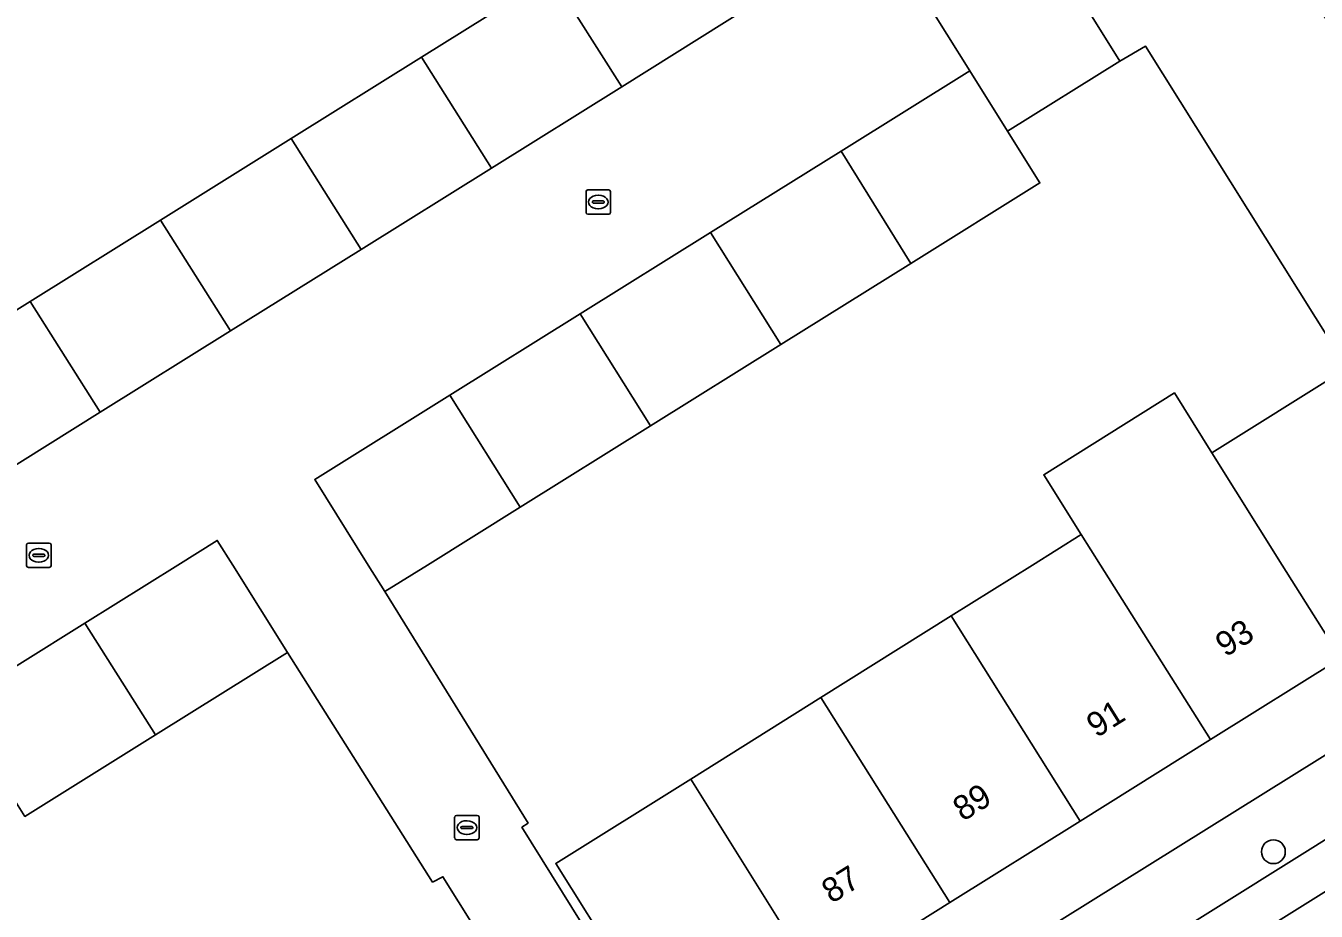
# Model space of a CAD drawing. Extents: x 157767 to 159172, y 387839 to 389425.
# Drawn here: x 158588.4 to 158641.3, y 387985.8 to 388022.1 of the extents above; entities that cross this region are included whole.
import ezdxf

# ---------------------------------------------------------------- set-up
doc = ezdxf.new("R2010")
doc.units = 0
for name, color, linetype in [('IMGEO_Boom', 7, 'Continuous'), ('IMGEO_Erf', 7, 'Continuous'), ('IMGEO_Kolk', 7, 'Continuous'), ('IMGEO_Pand', 7, 'Continuous'), ('IMGEO_Pand_nummerreeks', 7, 'Continuous'), ('IMGEO_Rijbaan_lokaal_gesloten', 7, 'Continuous'), ('IMGEO_Rijbaan_lokaal_open', 7, 'Continuous'), ('IMGEO_Voetpad_open', 7, 'Continuous')]:
    doc.layers.add(name, color=color, linetype=linetype)

msp = doc.modelspace()

# ---------------------------------------------------------------- linework, layer by layer
at = {"layer": 'IMGEO_Boom'}
msp.add_circle((158639.525, 387988.246), 0.489, dxfattribs=at)
at = {"layer": 'IMGEO_Erf'}
for points in [[(158583.238, 388007.469), (158588.579, 388010.805), (158593.922, 388014.141), (158599.282, 388017.488), (158604.619, 388020.821), (158609.949, 388024.149)], [(158586.637, 387957.759), (158612.576, 387974.073), (158613.402, 387974.592), (158605.492, 387987.222), (158605.073, 387987.002), (158599.123, 387996.415), (158593.714, 387993.033), (158588.369, 387989.691)]]:
    msp.add_lwpolyline(points, dxfattribs=at)
for points in [[(158642.158, 388009.189), (158641.958, 388009.019), (158634.286, 388021.267), (158633.237, 388020.663), (158628.633, 388017.789), (158629.958, 388015.666), (158624.672, 388012.365), (158619.341, 388009.037), (158613.996, 388005.699), (158608.658, 388002.366), (158604.868, 388000), (158603.117, 387998.907), (158608.982, 387989.419), (158608.731, 387989.249), (158616.612, 387976.581), (158616.824, 387976.713), (158649.662, 387997.212), (158647.915, 388000)], [(158629.659, 388000), (158631.651, 388001.247), (158630.115, 388003.7), (158635.472, 388007.055), (158637.008, 388004.602), (158642.394, 388007.975), (158647.388, 388000), (158647.666, 387999.556), (158642.283, 387996.185), (158636.946, 387992.843), (158631.608, 387989.5), (158626.273, 387986.159), (158620.913, 387982.803), (158615.393, 387979.346), (158610.121, 387987.764), (158615.65, 387991.226), (158620.977, 387994.563), (158626.322, 387997.91)]]:
    msp.add_lwpolyline(points, close=True, dxfattribs=at)
at = {"layer": 'IMGEO_Kolk'}
for p, q in [((158611.362, 388014.455), (158611.362, 388015.307)), ((158611.437, 388015.381), (158612.289, 388015.381)), ((158611.85, 388015.161), (158611.875, 388015.161)), ((158612.363, 388015.307), (158612.363, 388014.455)), ((158611.621, 388014.875), (158611.621, 388014.887)), ((158612.059, 388014.838), (158611.661, 388014.838)), ((158611.664, 388014.924), (158612.062, 388014.924)), ((158611.873, 388014.601), (158611.848, 388014.601)), ((158612.105, 388014.887), (158612.105, 388014.875)), ((158612.289, 388014.381), (158611.437, 388014.381)), ((158588.436, 387999.971), (158588.436, 388000.823)), ((158588.511, 388000.897), (158589.363, 388000.897)), ((158588.924, 388000.677), (158588.949, 388000.677)), ((158589.437, 388000.823), (158589.437, 387999.971)), ((158588.695, 388000.391), (158588.695, 388000.403)), ((158589.133, 388000.354), (158588.735, 388000.354)), ((158588.738, 388000.44), (158589.136, 388000.44)), ((158589.179, 388000.403), (158589.179, 388000.391)), ((158589.363, 387999.897), (158588.511, 387999.897)), ((158588.947, 388000.117), (158588.922, 388000.117)), ((158605.976, 387988.808), (158605.976, 387989.66)), ((158606.051, 387989.734), (158606.903, 387989.734)), ((158606.977, 387989.66), (158606.977, 387988.808)), ((158606.235, 387989.228), (158606.235, 387989.24)), ((158606.673, 387989.191), (158606.275, 387989.191)), ((158606.278, 387989.277), (158606.676, 387989.277)), ((158606.464, 387989.514), (158606.489, 387989.514)), ((158606.719, 387989.24), (158606.719, 387989.228)), ((158606.903, 387988.734), (158606.051, 387988.734)), ((158606.487, 387988.954), (158606.462, 387988.954))]:
    msp.add_line(p, q, dxfattribs=at)
for points in [[(158611.362, 388014.455), (158611.362, 388015.307)], [(158611.437, 388015.381), (158612.289, 388015.381)], [(158612.363, 388015.307), (158612.363, 388014.455)], [(158612.289, 388014.381), (158611.437, 388014.381)], [(158588.436, 387999.971), (158588.436, 388000.823)], [(158588.511, 388000.897), (158589.363, 388000.897)], [(158589.437, 388000.823), (158589.437, 387999.971)], [(158589.363, 387999.897), (158588.511, 387999.897)], [(158605.976, 387988.808), (158605.976, 387989.66)], [(158606.051, 387989.734), (158606.903, 387989.734)], [(158606.977, 387989.66), (158606.977, 387988.808)], [(158606.903, 387988.734), (158606.051, 387988.734)]]:
    msp.add_lwpolyline(points, dxfattribs=at)
for centre, radius, start, end in [((158611.439, 388015.305), 0.0765, 91.552, 178.448), ((158611.439, 388015.305), 0.0765, 91.552, 178.448), ((158612.287, 388015.305), 0.0765, 1.552, 88.448), ((158612.287, 388015.305), 0.0765, 1.552, 88.448), ((158611.439, 388014.457), 0.0765, 181.552, 268.448), ((158611.439, 388014.457), 0.0765, 181.552, 268.448), ((158611.661, 388014.884), 0.0403, 85.8775, 175.7526), ((158611.658, 388014.874), 0.0366, 178.938, 274.7102), ((158612.062, 388014.881), 0.043, 264.8664, 352.4533), ((158612.066, 388014.886), 0.0386, 1.7309, 96.639), ((158612.287, 388014.457), 0.0765, 271.552, 358.448), ((158612.287, 388014.457), 0.0765, 271.552, 358.448), ((158588.513, 388000.821), 0.0765, 91.552, 178.448), ((158588.513, 388000.821), 0.0765, 91.552, 178.448), ((158589.361, 388000.821), 0.0765, 1.552, 88.448), ((158589.361, 388000.821), 0.0765, 1.552, 88.448), ((158588.735, 388000.4), 0.0403, 85.8775, 175.7526), ((158588.732, 388000.39), 0.0366, 178.938, 274.7102), ((158589.136, 388000.397), 0.043, 264.8664, 352.4533), ((158589.14, 388000.402), 0.0386, 1.7309, 96.639), ((158588.513, 387999.973), 0.0765, 181.552, 268.448), ((158588.513, 387999.973), 0.0765, 181.552, 268.448), ((158589.361, 387999.973), 0.0765, 271.552, 358.448), ((158589.361, 387999.973), 0.0765, 271.552, 358.448), ((158606.053, 387989.658), 0.0765, 91.552, 178.448), ((158606.053, 387989.658), 0.0765, 91.552, 178.448), ((158606.901, 387989.658), 0.0765, 1.552, 88.448), ((158606.901, 387989.658), 0.0765, 1.552, 88.448), ((158606.275, 387989.237), 0.0403, 85.8775, 175.7526), ((158606.272, 387989.227), 0.0366, 178.938, 274.7102), ((158606.676, 387989.234), 0.043, 264.8664, 352.4533), ((158606.68, 387989.239), 0.0386, 1.7309, 96.639), ((158606.053, 387988.81), 0.0765, 181.552, 268.448), ((158606.053, 387988.81), 0.0765, 181.552, 268.448), ((158606.901, 387988.81), 0.0765, 271.552, 358.448), ((158606.901, 387988.81), 0.0765, 271.552, 358.448)]:
    msp.add_arc(centre, radius, start, end, dxfattribs=at)
for centre, major_axis, ratio, start_param, end_param in [((158611.849, 388014.881), (-0.387, 0.002), 0.722429, 4.712389, 7.853982), ((158611.874, 388014.881), (-0.39, 0.002), 0.717154, 1.570796, 4.712389), ((158588.923, 388000.397), (-0.387, 0.002), 0.722429, 4.712389, 7.853982), ((158588.948, 388000.397), (-0.39, 0.002), 0.717154, 1.570796, 4.712389), ((158606.463, 387989.234), (-0.387, 0.002), 0.722429, 4.712389, 7.853982), ((158606.488, 387989.234), (-0.39, 0.002), 0.717154, 1.570796, 4.712389)]:
    msp.add_ellipse(centre, major_axis=major_axis, ratio=ratio, start_param=start_param, end_param=end_param, dxfattribs=at)
at = {"layer": 'IMGEO_Pand'}
for points in [[(158609.949, 388024.149), (158612.831, 388019.611), (158618.174, 388022.947), (158615.304, 388027.493)], [(158625.201, 388023.28), (158627.084, 388020.264), (158628.633, 388017.789), (158633.237, 388020.663), (158629.845, 388026.095)], [(158604.619, 388020.821), (158607.488, 388016.275), (158612.831, 388019.611), (158609.949, 388024.149)], [(158604.619, 388020.821), (158599.282, 388017.488), (158602.139, 388012.934), (158607.488, 388016.275)], [(158624.672, 388012.365), (158629.958, 388015.666), (158628.633, 388017.789), (158627.084, 388020.264), (158621.813, 388016.973)], [(158599.282, 388017.488), (158593.922, 388014.141), (158596.796, 388009.599), (158602.139, 388012.934)], [(158619.341, 388009.037), (158624.672, 388012.365), (158621.813, 388016.973), (158616.459, 388013.63)], [(158591.454, 388006.263), (158596.796, 388009.599), (158593.922, 388014.141), (158588.579, 388010.805)], [(158619.341, 388009.037), (158616.459, 388013.63), (158611.116, 388010.294), (158613.996, 388005.699)], [(158586.097, 388002.918), (158591.454, 388006.263), (158588.579, 388010.805), (158583.238, 388007.469)], [(158611.116, 388010.294), (158605.781, 388006.962), (158608.658, 388002.366), (158613.996, 388005.699)], [(158642.283, 387996.185), (158647.666, 387999.556), (158647.388, 388000), (158642.394, 388007.975), (158637.008, 388004.602), (158639.892, 388000)], [(158642.283, 387996.185), (158639.892, 388000), (158637.008, 388004.602), (158635.472, 388007.055), (158630.115, 388003.7), (158631.651, 388001.247), (158632.437, 388000), (158636.946, 387992.843)], [(158608.658, 388002.366), (158605.781, 388006.962), (158600.246, 388003.506), (158602.435, 388000), (158603.117, 387998.907), (158604.868, 388000)], [(158626.322, 387997.91), (158631.608, 387989.5), (158636.946, 387992.843), (158632.437, 388000), (158631.651, 388001.247), (158629.659, 388000)], [(158599.123, 387996.415), (158596.882, 388000), (158596.25, 388001.011), (158594.633, 388000), (158590.823, 387997.618), (158593.714, 387993.033)], [(158593.714, 387993.033), (158590.823, 387997.618), (158585.487, 387994.281), (158588.369, 387989.691)], [(158620.977, 387994.563), (158626.273, 387986.159), (158631.608, 387989.5), (158626.322, 387997.91)], [(158620.977, 387994.563), (158615.65, 387991.226), (158620.913, 387982.803), (158626.273, 387986.159)], [(158620.913, 387982.803), (158615.65, 387991.226), (158610.121, 387987.764), (158615.393, 387979.346)]]:
    msp.add_lwpolyline(points, close=True, dxfattribs=at)
at = {"layer": 'IMGEO_Rijbaan_lokaal_gesloten'}
msp.add_lwpolyline([(158551.782, 387930.421), (158681.622, 388011.613), (158680.836, 388012.855), (158680.693, 388013.033), (158679.998, 388012.58), (158679.13, 388012.085), (158667.19, 388004.579), (158659.798, 388000), (158654.23, 387996.551), (158650.869, 387994.462), (158642.61, 387989.33), (158630.049, 387981.471), (158618.472, 387974.23), (158618.206, 387974.064), (158614.182, 387971.548), (158614.047, 387971.463), (158601.914, 387963.875), (158580.957, 387950.772), (158572.725, 387945.625), (158550.833, 387931.916), (158551.782, 387930.421)], close=True, dxfattribs=at)
at = {"layer": 'IMGEO_Rijbaan_lokaal_open'}
for points in [[(158643.178, 388019.988), (158639.851, 388025.347), (158636.529, 388030.698), (158633.203, 388036.057), (158629.869, 388041.427), (158626.535, 388046.797), (158622.339, 388047.758), (158620.679, 388050.474), (158617.222, 388056.036), (158615.585, 388058.556), (158612.65, 388056.606), (158620.209, 388044.672), (158619.908, 388044.446), (158620.898, 388042.862), (158620.707, 388042.743), (158627.361, 388032.074), (158626.461, 388031.515), (158629.845, 388026.095), (158633.237, 388020.663), (158634.286, 388021.267), (158641.958, 388009.019)], [(158616.612, 387976.581), (158608.731, 387989.249), (158608.982, 387989.419), (158603.117, 387998.907), (158602.435, 388000), (158600.246, 388003.506), (158605.781, 388006.962), (158611.116, 388010.294), (158616.459, 388013.63), (158621.813, 388016.973), (158627.084, 388020.264), (158625.201, 388023.28), (158623.379, 388026.197), (158618.174, 388022.947), (158612.831, 388019.611), (158607.488, 388016.275), (158602.139, 388012.934), (158596.796, 388009.599), (158591.454, 388006.263), (158586.097, 388002.918)], [(158585.487, 387994.281), (158590.823, 387997.618), (158594.633, 388000), (158596.25, 388001.011), (158596.882, 388000), (158599.123, 387996.415), (158605.073, 387987.002), (158605.492, 387987.222), (158613.402, 387974.592)]]:
    msp.add_lwpolyline(points, dxfattribs=at)
at = {"layer": 'IMGEO_Voetpad_open'}
msp.add_lwpolyline([(158642.61, 387989.33), (158650.869, 387994.462), (158650.321, 387995.346), (158650.691, 387995.575), (158649.662, 387997.212), (158616.824, 387976.713), (158618.472, 387974.23), (158630.049, 387981.471)], close=True, dxfattribs=at)

# ---------------------------------------------------------------- texts
at = {"layer": 'IMGEO_Pand_nummerreeks'}
for s, p in [('93', (158637.561, 387996.201)), ('91', (158632.277, 387992.893)), ('89', (158626.803, 387989.465)), ('87', (158621.424, 387986.096))]:
    msp.add_text(s, height=1, rotation=32.0556, dxfattribs=at).set_placement(p)

doc.saveas('drawing.dxf')
